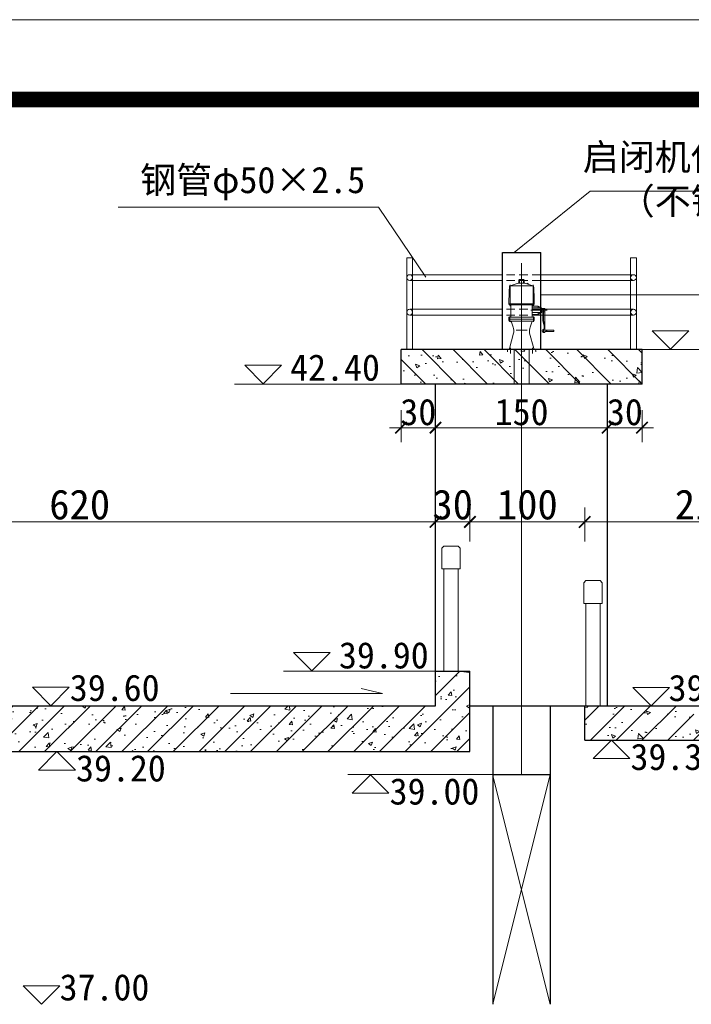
# Model space of a CAD drawing. Extents: x -27255 to 1448651, y 31034 to 8081248.
# Tile 323 of 580: x 583255 to 583314, y 3866199 to 3866285. Entities that reach past the tile are written whole.
import ezdxf
from ezdxf.lldxf.tags import DXFTag

# ---------------------------------------------------------------- set-up
doc = ezdxf.new("R2010")
doc.units = 0
doc.header["$PDMODE"] = 32
doc.header["$PDSIZE"] = 0.2
doc.linetypes.add('HIDDEN', pattern=[0.375, 0.25, -0.125])
doc.layers.get('0').update_dxf_attribs({"linetype": 'CONTINUOUS'})
doc.layers.get('Defpoints').update_dxf_attribs({"linetype": 'CONTINUOUS'})
for name, color, linetype, lineweight in [('0.09中心线', 1, 'DASHDOT2', 9), ('0.09折线', 6, 'CONTINUOUS', 9), ('0.09标注线', 3, 'CONTINUOUS', 9), ('0.13填充', 8, 'CONTINUOUS', 9), ('0.13文字', 3, 'CONTINUOUS', 13), ('0.13轮廓', 4, 'CONTINUOUS', 13), ('0.15红线', 1, 'CONTINUOUS', 15), ('0.30粗线', 7, 'CONTINUOUS', 30), ('图框', 7, 'CONTINUOUS', 20), ('地涵轮廓线', 130, 'CONTINUOUS', 35), ('细线', 7, 'CONTINUOUS', 15)]:
    doc.layers.add(name, color=color, linetype=linetype, lineweight=lineweight)
doc.styles.add('-仿宋_GB2312', font='FangSong_GB2312.ttf')
doc.styles.get("Standard").update_dxf_attribs({"font": 'rs.shx', "bigfont": 'hztxt.shx'})
tags = doc.linetypes.add('DASHDOT2', pattern=[0.5, 0.25, -0.125, 0, -0.125]).pattern_tags.tags
tags[10:11] = [DXFTag(74, 4), DXFTag(75, 0), DXFTag(340, '0'), DXFTag(46, 1.0), DXFTag(50, 0.0), DXFTag(44, 0.0), DXFTag(45, 0.0)]
tags[8:9] = [DXFTag(74, 4), DXFTag(75, 0), DXFTag(340, '0'), DXFTag(46, 1.0), DXFTag(50, 0.0), DXFTag(44, 0.0), DXFTag(45, 0.0)]
tags[6:7] = [DXFTag(74, 4), DXFTag(75, 0), DXFTag(340, '0'), DXFTag(46, 1.0), DXFTag(50, 0.0), DXFTag(44, 0.0), DXFTag(45, 0.0)]
tags[4:5] = [DXFTag(74, 4), DXFTag(75, 0), DXFTag(340, '0'), DXFTag(46, 1.0), DXFTag(50, 0.0), DXFTag(44, 0.0), DXFTag(45, 0.0)]
doc.dimstyles.get("Standard").update_dxf_attribs({"dimtxt": 0.18, "dimasz": 0.18, "dimexe": 0.18, "dimexo": 0.0625, "dimgap": 0.09, "dimtad": 0, "dimtih": 1, "dimtoh": 1, "dimdec": 4, "dimzin": 0, "dimdsep": 46, "dimtxsty": 'Standard', "dimcen": 0.09, "dimadec": 0, "dimazin": 0, "dimtfac": 1, "dimtdec": 4, "dimtofl": 0, "dimtmove": 0, "dimatfit": 3, "dimfxl": 1, "dimtolj": 1, "dimtzin": 0, "dimarcsym": 0})
doc.dimstyles.new('zzzz STANDARD', dxfattribs={"dimtxt": 2.3, "dimasz": 1, "dimexe": 1.25, "dimexo": 1.5, "dimgap": 0.2, "dimtad": 1, "dimdec": 0, "dimlfac": 10, "dimzin": 0, "dimdsep": 46, "dimtxsty": '-仿宋_GB2312', "dimblk": 'ARCHTICK', "dimcen": 0.09, "dimadec": 0, "dimazin": 0, "dimtfac": 1, "dimtdec": 0, "dimtix": 1, "dimtmove": 2, "dimatfit": 3, "dimfxl": 1.7, "dimfxlon": 1, "dimtolj": 1, "dimtzin": 0, "dimlwd": 9, "dimlwe": 9, "dimarcsym": 0})
pattern_1 = [(135, (583309.2563, 3866253.2667), (1.34704, 1.34704), [])]
pattern_2 = [(130, (583309.2563, 3866253.2667), (-3.6437, -0.3188), [0.381, -4.191]), (185, (583309.2563, 3866253.2667), (0.70486, 3.8211), [0.3048, -3.3528]), (79.549, (583308.9527, 3866253.24), (-2.93885, 3.50233), [0.3238, -3.5618]), (133.816, (583309.2563, 3866254.2827), (-5.4216, -0.8408), [0.5715, -6.2865]), (83.364, (583308.8045, 3866254.2126), (-4.7481, 4.9485), [0.4857, -5.3427]), (188.816, (583309.2563, 3866254.2827), (-4.7481, 4.9485), [0.4572, -5.0292]), (159, (583308.7483, 3866254.0287), (-3.0323, -2.0453), [0.381, -4.191]), (214, (583308.7483, 3866254.0287), (-1.23604, 3.68376), [0.3048, -3.3528]), (108.549, (583308.4956, 3866253.8582), (-4.2683, 1.63846), [0.3238, -3.5618]), (142.5, (583309.2563, 3866253.2667), (-0.06177, 1.6911), [0, -3.31216, 0, -3.4036, 0, -3.3655]), (172.5, (583309.2563, 3866253.2667), (-1.3364, 2.00361), [0, -1.94056, 0, -3.23596, 0, -1.2827]), (212.5, (583310.3892, 3866253.2667), (-2.71181, -0.114575), [0, -1.27, 0, -3.9624, 0, -5.2578]), (222.5, (583310.8972, 3866253.2667), (-2.96258, 0.50853), [0, -1.651, 0, -2.63144, 0, -3.7338])]

# ---------------------------------------------------------------- blocks, each defined once
blk = doc.blocks.new('jhl')
at = {"layer": '细线'}
for p, q in [((51325.3, 30119.2), (51290.6, 30119.2)), ((51291.1, 30120.6), (51291.1, 30089.9)), ((51291.5, 30119.2), (51303.1, 30123.2)), ((51303.1, 30123.2), (51312.7, 30123.2)), ((51304.9, 30128.6), (51304, 30127.6)), ((51304, 30127.6), (51311.8, 30127.6)), ((51304, 30123.2), (51304, 30127.6)), ((51304.9, 30128.6), (51310.9, 30128.6)), ((51304.9, 30123.2), (51304.9, 30127.6)), ((51310.9, 30128.6), (51311.8, 30127.6)), ((51310.9, 30127.6), (51310.9, 30123.2)), ((51311.8, 30127.6), (51311.8, 30123.2)), ((51324.3, 30119.2), (51312.7, 30123.2)), ((51315.5, 30122.2), (51315.8, 30123.2)), ((51315.8, 30123.2), (51317.7, 30122.5)), ((51315.9, 30122.1), (51316.2, 30123.1)), ((51317.4, 30122.6), (51317, 30121.7)), ((51317.7, 30122.5), (51317.4, 30121.6)), ((51324.7, 30120.6), (51324.7, 30089.9)), ((51289.6, 30094.4), (51289.6, 30092.6)), ((51326.2, 30093.4), (51289.6, 30093.4)), ((51290.8, 30091.5), (51325.1, 30091.5)), ((51292.4, 30091.5), (51292.4, 30073.9)), ((51323.4, 30091.5), (51323.4, 30073.9)), ((51326.2, 30094.4), (51326.2, 30092.6)), ((51321.2, 30083.9), (51345.2, 30083.9)), ((51323.4, 30089.7), (51332.1, 30089.7)), ((51323.4, 30087.4), (51337, 30087.4)), ((51323.4, 30080.4), (51337, 30080.4)), ((51323.4, 30077.7), (51332.1, 30077.7)), ((51332.1, 30089.7), (51337, 30087.4)), ((51332.1, 30089.7), (51332.1, 30087.4)), ((51332.1, 30080.4), (51332.1, 30077.7)), ((51332.1, 30077.7), (51337, 30080.4)), ((51337, 30087.4), (51337, 30080.4)), ((51341.9, 30086.2), (51337, 30086.2)), ((51338.6, 30081.7), (51337, 30081.7)), ((51338.6, 30081.7), (51338.6, 30083.7)), ((51338.6, 30081.7), (51338.6, 30068.9)), ((51339.9, 30083.7), (51339.9, 30068.9)), ((51341.9, 30081.7), (51339.9, 30081.7)), ((51341.9, 30086.2), (51341.9, 30051.7)), ((51289.6, 30069), (51289.6, 30073.9)), ((51289.6, 30073.9), (51326.2, 30073.9)), ((51326.2, 30070.9), (51289.6, 30070.9)), ((51290.8, 30074.9), (51290.8, 30066.9)), ((51325.1, 30067.9), (51290.8, 30067.9)), ((51293.1, 30066.6), (51295.5, 30059.4)), ((51322.7, 30066.6), (51320.3, 30059.4)), ((51325, 30074.9), (51325, 30066.9)), ((51326.2, 30073.9), (51326.2, 30069)), ((51338.6, 30068.9), (51340.5, 30060.9)), ((51339.9, 30068.9), (51341.9, 30060.5)), ((51296.2, 30050.4), (51290.4, 30028.3)), ((51300, 30054.9), (51315.8, 30054.9)), ((51319.6, 30050.4), (51325.5, 30028.3)), ((51341.9, 30056.2), (51339.7, 30056.2)), ((51339.7, 30056.2), (51339.7, 30051.7)), ((51341.9, 30051.7), (51339.7, 30051.7)), ((51340.5, 30060.9), (51340.5, 30056.2)), ((51354.8, 30055.1), (51341.9, 30055.1)), ((51354.8, 30052.9), (51341.9, 30052.9)), ((51344.1, 30055.1), (51344.1, 30052.9)), ((51344.8, 30055.1), (51344.8, 30052.9)), ((51354.8, 30055.1), (51354.8, 30052.9)), ((51287.3, 30025.6), (51287.3, 30023.5)), ((51288.4, 30026.7), (51327.4, 30026.7)), ((51292, 30029.4), (51292, 30020.9)), ((51323.8, 30029.4), (51323.8, 30020.9)), ((51328.5, 30025.6), (51328.5, 30023.5))]:
    blk.add_line(p, q, dxfattribs=at)
for centre, radius, start, end in [((51572, 30096.2), 282.4, 175.3154, 180.3692), ((51043.8, 30096.2), 282.4, 359.6308, 4.6846), ((51290.8, 30092.6), 1.12, 180, 270), ((51325.1, 30092.6), 1.12, 270, 0), ((51337.7, 30083.7), 0.938, 0, 90), ((51340.9, 30083.7), 0.938, 90, 180), ((51290.8, 30069), 1.12, 180, 270), ((51291.4, 30066), 1.88, 18.4349, 90), ((51324.4, 30066), 1.88, 90, 161.5651), ((51325.1, 30069), 1.12, 270, 0), ((51277.8, 30053.5), 18.8, 350.3673, 18.4349), ((51338.1, 30053.5), 18.8, 161.5651, 189.6327), ((51339.9, 30053.9), 2.27, 96.7496, 263.2504), ((51288.4, 30025.6), 1.12, 90, 180), ((51288.5, 30028.6), 1.88, 270, 350.3673), ((51327.3, 30028.6), 1.88, 189.6327, 270), ((51327.4, 30025.6), 1.12, 0, 90)]:
    blk.add_arc(centre, radius, start, end, dxfattribs=at)
blk = doc.blocks.new('_ARCHTICK')
at = {"color": 0, "linetype": 'ByBlock', "const_width": 0.15}
blk.add_lwpolyline([(-0.5, -0.5), (0.5, 0.5)], dxfattribs=at)
blk = doc.blocks.new('*D3144')
at = {"layer": '0.13文字', "color": 0, "lineweight": 9}
for p, q in [((583294.256, 3866239.568), (583294.256, 3866242.516)), ((583304.256, 3866239.566), (583304.256, 3866242.516)), ((583304.256, 3866241.266), (583294.256, 3866241.266))]:
    blk.add_line(p, q, dxfattribs=at)
at = {"layer": 'Defpoints', "color": 0, "lineweight": 13}
for p in [(583294.256, 3866241.266), (583294.256, 3866225.267, 0.625), (583304.256, 3866225.267, 0.002)]:
    blk.add_point(p, dxfattribs=at)
at = {"layer": '0.13文字', "color": 0, "lineweight": 9, "rotation": 180}
blk.add_blockref('_ARCHTICK', (583294.256, 3866241.266), dxfattribs=at)
at = {"layer": '0.13文字', "color": 0, "lineweight": 9}
blk.add_blockref('_ARCHTICK', (583304.256, 3866241.266), dxfattribs=at)
at = {"layer": '0.13文字', "color": 0, "lineweight": 13, "insert": (583299.256, 3866242.766), "char_height": 2.6, "attachment_point": 5, "style": '-仿宋_GB2312'}
blk.add_mtext('\\A1;100', dxfattribs=at)
blk = doc.blocks.new('*D4573')
at = {"layer": '0.13文字', "color": 0, "lineweight": 9}
for p, q in [((583229.256, 3866239.984), (583229.256, 3866242.516)), ((583291.256, 3866239.632), (583291.256, 3866242.516)), ((583291.256, 3866241.266), (583229.256, 3866241.266))]:
    blk.add_line(p, q, dxfattribs=at)
at = {"layer": 'Defpoints', "color": 0, "lineweight": 13}
for p in [(583229.256, 3866241.266), (583229.256, 3866228.267, 8.51), (583291.256, 3866228.267, 3.052)]:
    blk.add_point(p, dxfattribs=at)
at = {"layer": '0.13文字', "color": 0, "lineweight": 9, "rotation": 180}
blk.add_blockref('_ARCHTICK', (583229.256, 3866241.266), dxfattribs=at)
at = {"layer": '0.13文字', "color": 0, "lineweight": 9}
blk.add_blockref('_ARCHTICK', (583291.256, 3866241.266), dxfattribs=at)
at = {"layer": '0.13文字', "color": 0, "lineweight": 13, "insert": (583260.256, 3866242.766), "char_height": 2.6, "attachment_point": 5, "style": '-仿宋_GB2312'}
blk.add_mtext('\\A1;620', dxfattribs=at)
blk = doc.blocks.new('*D3145')
at = {"layer": '0.13文字', "color": 0, "lineweight": 9}
for p, q in [((583304.256, 3866239.611), (583304.256, 3866242.516)), ((583325.256, 3866239.6), (583325.256, 3866242.516)), ((583325.256, 3866241.266), (583304.256, 3866241.266))]:
    blk.add_line(p, q, dxfattribs=at)
at = {"layer": 'Defpoints', "color": 0, "lineweight": 13}
for p in [(583304.256, 3866241.266), (583304.256, 3866225.267, 3.052), (583325.256, 3866225.267, 2.642)]:
    blk.add_point(p, dxfattribs=at)
at = {"layer": '0.13文字', "color": 0, "lineweight": 9, "rotation": 180}
blk.add_blockref('_ARCHTICK', (583304.256, 3866241.266), dxfattribs=at)
at = {"layer": '0.13文字', "color": 0, "lineweight": 9}
blk.add_blockref('_ARCHTICK', (583325.256, 3866241.266), dxfattribs=at)
at = {"layer": '0.13文字', "color": 0, "lineweight": 13, "insert": (583314.756, 3866242.766), "char_height": 2.6, "attachment_point": 5, "style": '-仿宋_GB2312'}
blk.add_mtext('\\A1;210', dxfattribs=at)
blk = doc.blocks.new('*D4575')
at = {"layer": '0.13文字', "color": 0, "linetype": 'Continuous', "lineweight": 9}
for p, q in [((583306.256, 3866250.989), (583306.256, 3866248.222)), ((583309.256, 3866250.989), (583309.256, 3866248.222)), ((583306.256, 3866249.472), (583305.256, 3866249.472)), ((583309.256, 3866249.472), (583306.256, 3866249.472)), ((583309.256, 3866249.472), (583310.256, 3866249.472))]:
    blk.add_line(p, q, dxfattribs=at)
at = {"layer": 'Defpoints', "color": 0, "linetype": 'Continuous', "lineweight": 13}
for p in [(583306.256, 3866253.267, 1.862), (583309.256, 3866253.267, 1.862), (583306.256, 3866249.472)]:
    blk.add_point(p, dxfattribs=at)
at = {"layer": '0.13文字', "color": 0, "linetype": 'Continuous', "lineweight": 9}
blk.add_blockref('_ARCHTICK', (583306.256, 3866249.472), dxfattribs=at)
at = {"layer": '0.13文字', "color": 0, "linetype": 'Continuous', "lineweight": 9, "rotation": 180}
blk.add_blockref('_ARCHTICK', (583309.256, 3866249.472), dxfattribs=at)
at = {"layer": '0.13文字', "color": 0, "linetype": 'Continuous', "lineweight": 13, "insert": (583307.756, 3866250.822), "char_height": 2.3, "attachment_point": 5, "style": '-仿宋_GB2312'}
blk.add_mtext('\\A1;30', dxfattribs=at)
blk = doc.blocks.new('*D3146')
at = {"layer": '0.13文字', "color": 0, "linetype": 'Continuous', "lineweight": 9}
for p, q in [((583291.256, 3866250.746), (583291.256, 3866248.222)), ((583306.256, 3866250.989), (583306.256, 3866248.222)), ((583306.256, 3866249.472), (583291.256, 3866249.472))]:
    blk.add_line(p, q, dxfattribs=at)
at = {"layer": 'Defpoints', "color": 0, "linetype": 'Continuous', "lineweight": 13}
for p in [(583291.256, 3866253.267, 3.052), (583306.256, 3866253.267, 1.862), (583291.256, 3866249.472)]:
    blk.add_point(p, dxfattribs=at)
at = {"layer": '0.13文字', "color": 0, "linetype": 'Continuous', "lineweight": 9, "rotation": 180}
blk.add_blockref('_ARCHTICK', (583291.256, 3866249.472), dxfattribs=at)
at = {"layer": '0.13文字', "color": 0, "linetype": 'Continuous', "lineweight": 9}
blk.add_blockref('_ARCHTICK', (583306.256, 3866249.472), dxfattribs=at)
at = {"layer": '0.13文字', "color": 0, "linetype": 'Continuous', "lineweight": 13, "insert": (583298.756, 3866250.822), "char_height": 2.3, "attachment_point": 5, "style": '-仿宋_GB2312'}
blk.add_mtext('\\A1;150', dxfattribs=at)
blk = doc.blocks.new('*D3147')
at = {"layer": '0.13文字', "color": 0, "linetype": 'Continuous', "lineweight": 9}
for p, q in [((583288.256, 3866250.989), (583288.256, 3866248.222)), ((583291.256, 3866250.993), (583291.256, 3866248.222)), ((583288.256, 3866249.472), (583287.256, 3866249.472)), ((583291.256, 3866249.472), (583288.256, 3866249.472)), ((583291.256, 3866249.472), (583292.256, 3866249.472))]:
    blk.add_line(p, q, dxfattribs=at)
at = {"layer": 'Defpoints', "color": 0, "linetype": 'Continuous', "lineweight": 13}
for p in [(583288.256, 3866253.267, 1.862), (583291.256, 3866253.267, 1.839), (583288.256, 3866249.472)]:
    blk.add_point(p, dxfattribs=at)
at = {"layer": '0.13文字', "color": 0, "linetype": 'Continuous', "lineweight": 9}
blk.add_blockref('_ARCHTICK', (583288.256, 3866249.472), dxfattribs=at)
at = {"layer": '0.13文字', "color": 0, "linetype": 'Continuous', "lineweight": 9, "rotation": 180}
blk.add_blockref('_ARCHTICK', (583291.256, 3866249.472), dxfattribs=at)
at = {"layer": '0.13文字', "color": 0, "linetype": 'Continuous', "lineweight": 13, "insert": (583289.756, 3866250.822), "char_height": 2.3, "attachment_point": 5, "style": '-仿宋_GB2312'}
blk.add_mtext('\\A1;30', dxfattribs=at)
blk = doc.blocks.new('*D4576')
at = {"layer": '0.13文字', "color": 0, "lineweight": 9}
for p, q in [((583291.256, 3866239.632), (583291.256, 3866242.516)), ((583294.256, 3866239.632), (583294.256, 3866242.516)), ((583291.256, 3866241.266), (583290.256, 3866241.266)), ((583294.256, 3866241.266), (583291.256, 3866241.266)), ((583294.256, 3866241.266), (583295.256, 3866241.266))]:
    blk.add_line(p, q, dxfattribs=at)
at = {"layer": 'Defpoints', "color": 0, "lineweight": 13}
for p in [(583291.256, 3866241.266), (583291.256, 3866228.267, 3.052), (583294.256, 3866228.267, 3.052)]:
    blk.add_point(p, dxfattribs=at)
at = {"layer": '0.13文字', "color": 0, "lineweight": 9}
blk.add_blockref('_ARCHTICK', (583291.256, 3866241.266), dxfattribs=at)
at = {"layer": '0.13文字', "color": 0, "lineweight": 9, "rotation": 180}
blk.add_blockref('_ARCHTICK', (583294.256, 3866241.266), dxfattribs=at)
at = {"layer": '0.13文字', "color": 0, "lineweight": 13, "insert": (583292.756, 3866242.766), "char_height": 2.6, "attachment_point": 5, "style": '-仿宋_GB2312'}
blk.add_mtext('\\A1;30', dxfattribs=at)
blk = doc.blocks.new('d4trtg')
at = {"lineweight": 0}
blk.add_line((653868.4, 3902577.34), (658071.24, 3902577.34), dxfattribs=at)
at = {"lineweight": 0, "const_width": 10.01}
blk.add_lwpolyline([(654118.57, 3902527.3), (658021.21, 3902527.3), (658021.21, 3899655.36), (654118.57, 3899655.36)], close=True, dxfattribs=at)

msp = doc.modelspace()

# ---------------------------------------------------------------- hatches: boundary and pattern name
at = {"layer": '0.13填充'}
h = msp.add_hatch(dxfattribs=at)
h.set_pattern_fill('ANSI31', color=256, scale=0.6, style=0)
h.set_pattern_definition(pattern_1)
edge = h.paths.add_edge_path()
edge.add_line((583288.25632, 3866255.77362), (583288.74937, 3866256.26666))
edge.add_line((583288.74937, 3866256.26666), (583297.54678, 3866256.26666))
edge.add_ellipse((583297.58632, 3866256.19916), major_axis=(-0.04773, 0.04773), ratio=1, start_angle=-45, end_angle=45, ccw=False)
edge.add_ellipse((583297.59256, 3866256.37916), major_axis=(0.07955, 0.07955), ratio=1, start_angle=225, end_angle=305.3672819, ccw=False)
edge.add_line((583297.59256, 3866256.26666), (583298.75632, 3866256.26666))
edge.add_line((583298.75632, 3866256.26666), (583298.75632, 3866253.26666))
edge.add_line((583298.75632, 3866253.26666), (583288.25632, 3866253.26666))
edge.add_line((583288.25632, 3866253.26666), (583288.25632, 3866255.77362))
h = msp.add_hatch(dxfattribs=at)
h.set_pattern_fill('AR-CONC', color=256, scale=0.02, style=0)
h.set_pattern_definition(pattern_2)
edge = h.paths.add_edge_path()
edge.add_line((583288.25632, 3866255.77362), (583288.74937, 3866256.26666))
edge.add_line((583288.74937, 3866256.26666), (583297.54678, 3866256.26666))
edge.add_ellipse((583297.58632, 3866256.19916), major_axis=(-0.04773, 0.04773), ratio=1, start_angle=-45, end_angle=45, ccw=False)
edge.add_ellipse((583297.59256, 3866256.37916), major_axis=(0.07955, 0.07955), ratio=1, start_angle=225, end_angle=305.3672819, ccw=False)
edge.add_line((583297.59256, 3866256.26666), (583298.75632, 3866256.26666))
edge.add_line((583298.75632, 3866256.26666), (583298.75632, 3866253.26666))
edge.add_line((583298.75632, 3866253.26666), (583288.25632, 3866253.26666))
edge.add_line((583288.25632, 3866253.26666), (583288.25632, 3866255.77362))
h = msp.add_hatch(dxfattribs=at)
h.set_pattern_fill('ANSI31', color=256, scale=0.6, style=0)
h.set_pattern_definition(pattern_1)
h.paths.add_polyline_path([(583309.25632, 3866256.26666), (583309.25632, 3866253.26666), (583298.75632, 3866253.26666), (583298.75632, 3866256.26666), (583299.92632, 3866256.26666)])
h = msp.add_hatch(dxfattribs=at)
h.set_pattern_fill('AR-CONC', color=256, scale=0.02, style=0)
h.set_pattern_definition(pattern_2)
h.paths.add_polyline_path([(583298.75632, 3866253.26666), (583298.75632, 3866256.26666), (583299.92632, 3866256.26666), (583309.25632, 3866256.26666), (583309.25632, 3866253.26666)])
at = {"layer": '0.13文字', "lineweight": 13}
h = msp.add_hatch(dxfattribs=at)
h.set_pattern_fill('AR-CONC', color=256, scale=0.02, style=0)
h.set_pattern_definition([(50, (583225.2563, 3866220.7667), (3.64369, -0.31878), [0.381, -4.191]), (355, (583225.2563, 3866220.7667), (-0.70486, 3.82113), [0.3048, -3.3528]), (100.451, (583225.56, 3866220.74), (2.93885, 3.50233), [0.3238, -3.5618]), (46.184, (583225.2563, 3866221.7827), (5.42158, -0.84085), [0.5715, -6.2865]), (96.636, (583225.708, 3866221.7126), (4.7481, 4.9485), [0.4857, -5.3427]), (351.184, (583225.2563, 3866221.7827), (4.7481, 4.9485), [0.4572, -5.0292]), (21, (583225.7643, 3866221.5287), (3.0323, -2.04531), [0.381, -4.191]), (326, (583225.7643, 3866221.5287), (1.23604, 3.68376), [0.3048, -3.3528]), (71.4514, (583226.017, 3866221.3582), (4.26833, 1.63846), [0.3238, -3.5618]), (37.5, (583225.2563, 3866220.7667), (0.061772, 1.6911), [0, -3.31216, 0, -3.4036, 0, -3.3655]), (7.5, (583225.2563, 3866220.7667), (1.336393, 2.00361), [0, -1.94056, 0, -3.23596, 0, -1.2827]), (327.5, (583224.1235, 3866220.7667), (2.711812, -0.114575), [0, -1.27, 0, -3.9624, 0, -5.2578]), (317.5, (583223.6155, 3866220.7667), (2.96258, 0.50853), [0, -1.651, 0, -2.63144, 0, -3.7338])])
h.paths.add_polyline_path([(583225.25635, 3866221.26666), (583294.25632, 3866221.26666), (583294.25632, 3866228.26666), (583291.255, 3866228.26666), (583291.25484, 3866225.26666), (583228.25632, 3866225.26666), (583228.25632, 3866228.26666), (583225.25632, 3866228.26666)])
h = msp.add_hatch(dxfattribs=at)
h.set_pattern_fill('ANSI31', color=256, scale=0.5, style=0)
h.set_pattern_definition([(45, (583225.2563, 3866220.7667), (-1.122532, 1.122532), [])])
h.paths.add_polyline_path([(583225.25635, 3866221.26666), (583294.25632, 3866221.26666), (583294.25632, 3866228.26666), (583291.255, 3866228.26666), (583291.25484, 3866225.26666), (583228.25632, 3866225.26666), (583228.25632, 3866228.26666), (583225.25632, 3866228.26666)])
h = msp.add_hatch(dxfattribs=at)
h.set_pattern_fill('ANSI31', color=256, scale=0.5, style=0)
h.set_pattern_definition([(45, (594637.5624, 3866810.1961), (-1.12253202, 1.12253202), [])])
h.paths.add_polyline_path([(583313.75952, 3866225.26666), (583313.75952, 3866223.9606), (583314.75952, 3866223.9606), (583314.75952, 3866222.26295), (583304.25632, 3866222.26666), (583304.25632, 3866225.26666)])
h = msp.add_hatch(dxfattribs=at)
h.set_pattern_fill('AR-CONC', color=256, scale=0.02, style=0)
h.set_pattern_definition([(130, (583314.7595, 3866222.263), (-3.6437, -0.3188), [0.381, -4.191]), (185, (583314.7595, 3866222.263), (0.7049, 3.8211), [0.3048, -3.3528]), (79.55, (583314.456, 3866222.2364), (-2.9389, 3.5023), [0.3238, -3.5618]), (133.816, (583314.7595, 3866223.279), (-5.4216, -0.8408), [0.5715, -6.2865]), (83.364, (583314.3077, 3866223.209), (-4.748, 4.9485), [0.4857, -5.3427]), (188.816, (583314.7595, 3866223.279), (-4.748, 4.9485), [0.4572, -5.0292]), (159, (583314.2515, 3866223.025), (-3.0323, -2.0453), [0.381, -4.191]), (214, (583314.2515, 3866223.025), (-1.236, 3.6838), [0.3048, -3.3528]), (108.55, (583313.999, 3866222.8545), (-4.2683, 1.6385), [0.3238, -3.5618]), (142.5, (583314.7595, 3866222.263), (-0.06177, 1.6911), [0, -3.31216, 0, -3.4036, 0, -3.3655]), (172.5, (583314.7595, 3866222.263), (-1.3364, 2.0036), [0, -1.94056, 0, -3.23596, 0, -1.2827]), (212.5, (583315.8924, 3866222.263), (-2.71181, -0.11457), [0, -1.27, 0, -3.9624, 0, -5.2578]), (222.5, (583316.4004, 3866222.263), (-2.9626, 0.50853), [0, -1.651, 0, -2.63144, 0, -3.7338])])
h.paths.add_polyline_path([(583304.25632, 3866222.26666), (583304.25632, 3866225.26666), (583313.75952, 3866225.26666), (583313.75952, 3866223.9606), (583314.75952, 3866223.9606), (583314.75952, 3866222.26295)])

# ---------------------------------------------------------------- linework, layer by layer
at = {"layer": '0.09中心线', "ltscale": 3}
for p, q in [((583298.74487, 3866219.26666, -5.6593), (583298.75632, 3866263.78837, -6.64775)), ((583298.10548, 3866256.26666, -6.64775), (583298.10548, 3866253.26666, -6.64775)), ((583299.40717, 3866256.26666, -6.64775), (583299.40717, 3866253.26666, -6.64775))]:
    msp.add_line(p, q, dxfattribs=at)
at = {"layer": '0.09折线', "color": 4}
for p, q in [((583291.79786, 3866238.97666, -5.8678), (583291.97786, 3866239.15666, -5.8678)), ((583291.79786, 3866237.17666, -5.8678), (583291.79786, 3866238.97666, -5.8678)), ((583291.97786, 3866239.15666, -5.8678), (583293.23786, 3866239.15666, -5.8678)), ((583293.23786, 3866239.15666, -5.8678), (583293.41786, 3866238.97666, -5.8678)), ((583293.41786, 3866238.97666, -5.8678), (583293.41786, 3866237.17666, -5.8678)), ((583293.41786, 3866237.17666, -5.8678), (583291.79786, 3866237.17666, -5.8678)), ((583291.97786, 3866228.26666, -5.8678), (583291.97786, 3866237.17666, -5.8678)), ((583293.23786, 3866237.17666, -5.8678), (583293.23786, 3866228.26666, -5.8678)), ((583304.34874, 3866236.15666, -5.8678), (583304.16874, 3866235.97666, -5.8678)), ((583304.34874, 3866236.15666, -5.8678), (583304.16874, 3866235.97666, -5.8678)), ((583304.16874, 3866235.97666, -5.8678), (583304.16874, 3866234.17666, -5.8678)), ((583304.16874, 3866235.97666, -5.8678), (583304.16874, 3866234.17666, -5.8678)), ((583305.60874, 3866236.15666, -5.8678), (583304.34874, 3866236.15666, -5.8678)), ((583305.60874, 3866236.15666, -5.8678), (583304.34874, 3866236.15666, -5.8678)), ((583305.78874, 3866235.97666, -5.8678), (583305.60874, 3866236.15666, -5.8678)), ((583305.78874, 3866235.97666, -5.8678), (583305.60874, 3866236.15666, -5.8678)), ((583305.78874, 3866234.17666, -5.8678), (583305.78874, 3866235.97666, -5.8678)), ((583305.78874, 3866234.17666, -5.8678), (583305.78874, 3866235.97666, -5.8678)), ((583304.16874, 3866234.17666, -5.8678), (583305.78874, 3866234.17666, -5.8678)), ((583304.16874, 3866234.17666, -5.8678), (583305.78874, 3866234.17666, -5.8678)), ((583304.34874, 3866234.17666, -5.8678), (583304.34874, 3866225.26666, -5.8678)), ((583304.34874, 3866234.17666, -5.8678), (583304.34874, 3866225.26666, -5.8678)), ((583305.60874, 3866225.26666, -5.8678), (583305.60874, 3866234.17666, -5.8678)), ((583305.60874, 3866225.26666, -5.8678), (583305.60874, 3866234.17666, -5.8678))]:
    msp.add_line(p, q, dxfattribs=at)
at = {"layer": '0.09标注线'}
for p, q in [((583304.71992, 3866270.07562, -6.64775), (583298.11156, 3866264.73369, -6.64775)), ((583304.71992, 3866270.07562, -6.64775), (583323.50224, 3866270.07562, -6.64775)), ((583263.61263, 3866268.66539, -6.64775), (583286.28093, 3866268.66539, -6.64775)), ((583290.42829, 3866262.56311, -6.64775), (583286.28093, 3866268.66539, -6.64775)), ((583300.42838, 3866261.05178, -6.64775), (583338.63324, 3866261.05178, -6.64775)), ((583310.13031, 3866257.89963, -6.64775), (583311.73031, 3866256.29963, -6.64775)), ((583310.13031, 3866257.89963, -6.64775), (583313.33031, 3866257.89963, -6.64775)), ((583311.73031, 3866256.29963, -6.64775), (583313.33031, 3866257.89963, -6.64775)), ((583309.25632, 3866256.26666, -6.64775), (583322.50215, 3866256.26666, -6.64775)), ((583274.63316, 3866254.89963, -6.64775), (583276.23316, 3866253.29963, -6.64775)), ((583274.63316, 3866254.89963, -6.64775), (583277.83316, 3866254.89963, -6.64775)), ((583276.23316, 3866253.29963, -6.64775), (583277.83316, 3866254.89963, -6.64775)), ((583273.75918, 3866253.26666, -6.64775), (583288.25632, 3866253.26666, -6.64775)), ((583278.88448, 3866229.89963, -5.8678), (583280.48448, 3866228.29963, -5.8678)), ((583278.88448, 3866229.89963, -5.8678), (583282.08448, 3866229.89963, -5.8678)), ((583280.48448, 3866228.29963, -5.8678), (583282.08448, 3866229.89963, -5.8678)), ((583278.01049, 3866228.26666, -5.45786), (583291.25632, 3866228.26666, -5.45786)), ((583257.73974, 3866225.26666), (583256.13974, 3866226.86666)), ((583259.33974, 3866226.86666), (583256.13974, 3866226.86666)), ((583259.33974, 3866226.86666), (583257.73974, 3866225.26666)), ((583286.64946, 3866226.339), (583273.40363, 3866226.339)), ((583310.05603, 3866225.25707, -6.81675), (583308.45603, 3866226.85707, -6.81675)), ((583311.65603, 3866226.85707, -6.81675), (583308.45603, 3866226.85707, -6.81675)), ((583311.65603, 3866226.85707, -6.81675), (583310.05603, 3866225.25707, -6.81675)), ((583306.58601, 3866222.26295, -5.45786), (583304.98601, 3866220.66295, -5.45786)), ((583308.18601, 3866220.66295, -5.45786), (583306.58601, 3866222.26295, -5.45786)), ((583258.27997, 3866221.26666, -5.45786), (583256.67997, 3866219.66666, -5.45786)), ((583259.87997, 3866219.66666, -5.45786), (583258.27997, 3866221.26666, -5.45786)), ((583308.18601, 3866220.66295, -5.45786), (583304.98601, 3866220.66295, -5.45786)), ((583259.87997, 3866219.66666, -5.45786), (583256.67997, 3866219.66666, -5.45786)), ((583285.60202, 3866219.25294, -5.41301), (583284.00202, 3866217.65294, -5.41301)), ((583287.20202, 3866217.65294, -5.41301), (583285.60202, 3866219.25294, -5.41301)), ((583296.23599, 3866219.26666, -5.982), (583301.25632, 3866199.26666)), ((583301.25632, 3866219.26666, -5.69732), (583296.25632, 3866199.26666)), ((583287.20202, 3866217.65294, -5.41301), (583284.00202, 3866217.65294, -5.41301)), ((583256.92964, 3866199.26671), (583255.32964, 3866200.86671)), ((583258.52964, 3866200.86671), (583255.32964, 3866200.86671)), ((583258.52964, 3866200.86671), (583256.92964, 3866199.26671))]:
    msp.add_line(p, q, dxfattribs=at)
at = {"layer": '0.13文字', "linetype": 'Continuous', "lineweight": 13}
msp.add_line((580415.31934, 3866284.99306), (587865.89025, 3866284.99306), dxfattribs=at)
at = {"layer": '0.13文字', "lineweight": 13}
for p, q in [((583286.64946, 3866226.339), (583284.78367, 3866226.77236)), ((583283.62235, 3866219.26666, -5.8678), (583296.23599, 3866219.26666, -5.41301))]:
    msp.add_line(p, q, dxfattribs=at)
at = {"layer": '0.13轮廓', "linetype": 'HIDDEN', "ltscale": 3}
for p, q in [((583300.42838, 3866262.78837, -6.64775), (583297.08427, 3866262.78837, -6.64775)), ((583300.42838, 3866262.28837, -6.64775), (583297.08427, 3866262.28837, -6.64775)), ((583300.42838, 3866259.77618, -6.64775), (583297.08427, 3866259.77618, -6.64775)), ((583300.42838, 3866259.27618, -6.64775), (583297.08427, 3866259.27618, -6.64775))]:
    msp.add_line(p, q, dxfattribs=at)
at = {"layer": '0.15红线'}
for p, q in [((583288.75632, 3866256.26666, -6.64775), (583288.75632, 3866264.26666, -6.64775)), ((583288.75632, 3866264.26666, -6.64775), (583289.25632, 3866264.26666, -6.64775)), ((583289.25632, 3866256.26666, -6.64775), (583289.25632, 3866264.26666, -6.64775)), ((583308.25632, 3866256.26666, -6.64775), (583308.25632, 3866264.26666, -6.64775)), ((583308.25632, 3866264.26666, -6.64775), (583308.75632, 3866264.26666, -6.64775)), ((583308.75632, 3866256.26666, -6.64775), (583308.75632, 3866264.26666, -6.64775)), ((583289.00632, 3866262.78837, -6.64775), (583297.08427, 3866262.78837, -6.64775)), ((583300.42838, 3866262.78837, -6.64775), (583308.50632, 3866262.78837, -6.64775)), ((583289.00632, 3866262.28837, -6.64775), (583297.08427, 3866262.28837, -6.64775)), ((583300.42838, 3866262.28837, -6.64775), (583308.50632, 3866262.28837, -6.64775)), ((583289.00632, 3866259.77618, -6.64775), (583297.08427, 3866259.77618, -6.64775)), ((583300.42838, 3866259.77618, -6.64775), (583308.50632, 3866259.77618, -6.64775)), ((583289.00632, 3866259.27618, -6.64775), (583297.08427, 3866259.27618, -6.64775)), ((583300.42838, 3866259.27618, -6.64775), (583308.50632, 3866259.27618, -6.64775))]:
    msp.add_line(p, q, dxfattribs=at)
for centre in [(583289.00632, 3866262.53837, -6.64775), (583308.50632, 3866262.53837, -6.64775), (583289.00632, 3866259.52618, -6.64775), (583308.50632, 3866259.52618, -6.64775)]:
    msp.add_circle(centre, 0.25, dxfattribs=at)
at = {"layer": '0.30粗线'}
for p, q in [((583297.08427, 3866264.73369, -6.64775), (583300.42838, 3866264.73369, -6.64775)), ((583297.08427, 3866256.26666, -6.64775), (583297.08427, 3866264.73369, -6.64775)), ((583300.42838, 3866256.26666, -6.64775), (583300.42838, 3866264.73369, -6.64775)), ((583309.25632, 3866256.26666, -6.64775), (583288.25632, 3866256.26666, -6.64775)), ((583288.25632, 3866253.26666, -6.64775), (583288.25632, 3866256.26666, -6.64775)), ((583309.25632, 3866253.26666, -6.64775), (583309.25632, 3866256.26666, -6.64775)), ((583309.25632, 3866253.26666, -6.64775), (583288.25632, 3866253.26666, -6.64775)), ((583291.25484, 3866225.26666, -5.45786), (583291.25627, 3866253.26666, -5.45786)), ((583306.25632, 3866225.26666, -6.64775), (583306.25632, 3866253.26666, -6.64775)), ((583291.25632, 3866228.26666, -5.45786), (583294.25632, 3866228.26666, -5.45786)), ((583294.25632, 3866221.26666, -5.45786), (583294.25632, 3866228.26666, -5.45786)), ((583229.25632, 3866225.26666), (583291.25484, 3866225.26666)), ((583294.25632, 3866225.26666, -6.0249), (583304.25632, 3866225.26666, -5.45786)), ((583296.25632, 3866225.26666), (583296.25632, 3866199.26666)), ((583301.25632, 3866225.26666), (583301.25632, 3866199.26666)), ((583304.25632, 3866225.26666, -5.45786), (583325.25632, 3866225.26666, -5.45786)), ((583304.25632, 3866222.26666, -5.45786), (583304.25632, 3866225.26666, -5.45786)), ((583304.25632, 3866222.26666, -5.45786), (583304.25632, 3866225.26666, -5.45786)), ((583304.25632, 3866222.26666, -5.45786), (583314.75952, 3866222.26295, -5.45786)), ((583225.25642, 3866221.26666), (583294.25632, 3866221.26666)), ((583296.23599, 3866219.26666, -5.982), (583301.25632, 3866219.26666, -5.69732))]:
    msp.add_line(p, q, dxfattribs=at)

# ---------------------------------------------------------------- block references
at = {"layer": '0.15红线', "xscale": 0.06000000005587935, "yscale": 0.06000000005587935, "zscale": 0.0600000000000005}
msp.add_blockref('jhl', (580220.28194, 3864454.66338, -6.64775), dxfattribs=at)
at = {"layer": '图框', "xscale": 0.1388594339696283, "yscale": 0.1388594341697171, "zscale": 0.138859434}
msp.add_blockref('d4trtg', (492231.07374, 3324375.31235), dxfattribs=at)

# ---------------------------------------------------------------- texts
at = {"layer": '0.09标注线', "char_height": 2.3, "style": '-仿宋_GB2312'}
for s, insert, width, attachment_point in [('钢管φ50×2.5', (583285.13222, 3866272.19198, -9.29006), 32.5840876, 3), ('42.40', (583278.59165, 3866255.85995, -6.64775), 17.074029, 1), ('39.90', (583282.84296, 3866230.80772, -5.8678), 17.074029, 1), ('39.60', (583267.21935, 3866227.97599, -0.40994), 17.074029, 3), ('39.60', (583319.38585, 3866227.9664, -6.81675), 17.074029, 3), ('39.30', (583316.06562, 3866219.62845, -5.45786), 17.074029, 9), ('39.20', (583267.75958, 3866218.63217, -5.8678), 17.074029, 9), ('39.00', (583295.08163, 3866216.61844, -5.82295), 17.074029, 9), ('37.00', (583266.33031, 3866201.9012, -5.8678), 17.074029, 3)]:
    msp.add_mtext(s, dxfattribs=dict(at, insert=insert, width=width, attachment_point=attachment_point))
at = {"layer": '地涵轮廓线', "lineweight": 9, "insert": (583322.90617, 3866274.1854, -6.64775), "char_height": 2.3, "width": 20.3596111, "attachment_point": 3, "style": '-仿宋_GB2312'}
msp.add_mtext('启闭机保护罩（不锈钢）', dxfattribs=at)

# ---------------------------------------------------------------- dimensions: what is measured, and where the dimension line sits
at = {"layer": '0.13文字', "linetype": 'Continuous', "lineweight": 13}
for base, p1, p2, picture, middle in [((583288.25632, 3866249.47156, -8.5101), (583291.25637, 3866253.26666, -6.67139), (583288.25632, 3866253.26666, -6.64775), '*D3147', (583289.75635, 3866250.82156, -8.5101)), ((583291.25637, 3866249.47156, -8.5101), (583306.25632, 3866253.26666, -6.64775), (583291.25637, 3866253.26666, -5.45786), '*D3146', (583298.75635, 3866250.82156, -8.5101)), ((583306.25632, 3866249.47156, -8.5101), (583309.25632, 3866253.26666, -6.64775), (583306.25632, 3866253.26666, -6.64775), '*D4575', (583307.75632, 3866250.82156, -8.5101))]:
    dim = msp.add_linear_dim(base=base, p1=p1, p2=p2, angle=180, dimstyle='zzzz STANDARD', dxfattribs=at)
    dim.commit()
    dim.dimension.update_dxf_attribs({"geometry": picture, "text_midpoint": middle})
at = {"layer": '0.13文字', "lineweight": 13}
dim = msp.add_linear_dim(base=(583229.25632, 3866241.26621, -8.5101), p1=(583291.25632, 3866228.26666, -5.45786), p2=(583229.25632, 3866228.26666), dimstyle='Standard', override={"dimtxt": 2.6, "dimasz": 1, "dimexe": 1.25, "dimexo": 1.5, "dimgap": 0.2, "dimtad": 1, "dimtih": 0, "dimtoh": 0, "dimdec": 0, "dimlfac": 10, "dimtxsty": '-仿宋_GB2312', "dimblk": 'ARCHTICK', "dimtdec": 0, "dimtix": 1, "dimtofl": 1, "dimtmove": 2, "dimfxl": 1.7, "dimfxlon": 1, "dimlwd": 9, "dimlwe": 9}, dxfattribs=at)
dim.commit()
dim.dimension.update_dxf_attribs({"geometry": '*D4573', "text_midpoint": (583260.25632, 3866242.76621, -8.5101)})
for base, p1, p2, picture, middle in [((583291.25632, 3866241.26621, -8.5101), (583294.25632, 3866228.26666, -5.45786), (583291.25632, 3866228.26666, -5.45786), '*D4576', (583292.75632, 3866242.76621, -8.5101)), ((583294.25632, 3866241.26621, -6.64984), (583304.25632, 3866225.26666, -6.64775), (583294.25632, 3866225.26666, -6.0249), '*D3144', (583299.25632, 3866242.76621, -6.64984)), ((583304.25632, 3866241.26621, -8.5101), (583325.25632, 3866225.26666, -5.8678), (583304.25632, 3866225.26666, -5.45786), '*D3145', (583314.75632, 3866242.76621, -8.5101))]:
    dim = msp.add_linear_dim(base=base, p1=p1, p2=p2, angle=180, dimstyle='Standard', override={"dimtxt": 2.6, "dimasz": 1, "dimexe": 1.25, "dimexo": 1.5, "dimgap": 0.2, "dimtad": 1, "dimtih": 0, "dimtoh": 0, "dimdec": 0, "dimlfac": 10, "dimtxsty": '-仿宋_GB2312', "dimblk": 'ARCHTICK', "dimtdec": 0, "dimtix": 1, "dimtofl": 1, "dimtmove": 2, "dimfxl": 1.7, "dimfxlon": 1, "dimlwd": 9, "dimlwe": 9}, dxfattribs=at)
    dim.commit()
    dim.dimension.update_dxf_attribs({"geometry": picture, "text_midpoint": middle})

doc.saveas('drawing.dxf')
